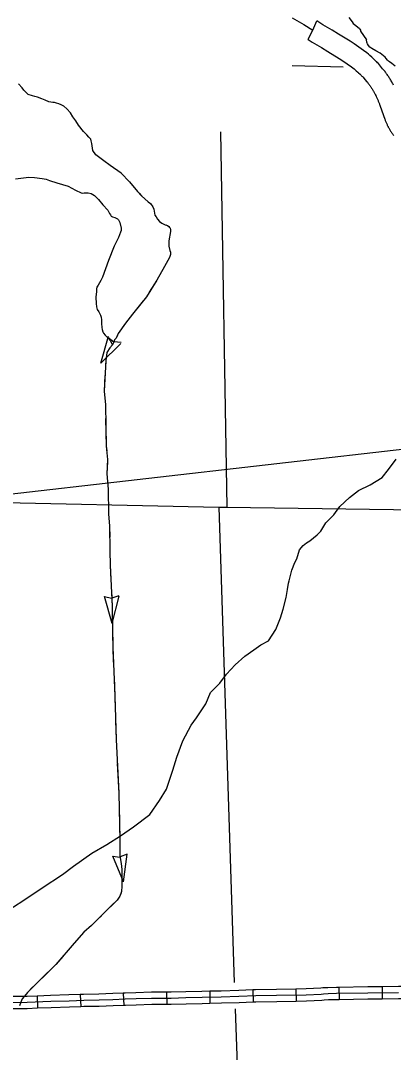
# Model space of a CAD drawing. Extents: x 1720274 to 1751788, y 372074 to 391887.
# Drawn here: x 1732205 to 1732926, y 376008 to 378002 of the extents above; entities that cross this region are included whole.
import ezdxf

# ---------------------------------------------------------------- set-up
doc = ezdxf.new("R2010")
doc.units = 0
for name, color, linetype in [('Level 10', 7, 'Continuous'), ('Level 32', 7, 'Continuous'), ('Level 35', 7, 'Continuous'), ('Level 4', 7, 'Continuous'), ('Level 43', 7, 'Continuous'), ('Level 5', 7, 'Continuous'), ('R_Draft', 7, 'Continuous')]:
    doc.layers.add(name, color=color, linetype=linetype)

msp = doc.modelspace()

# ---------------------------------------------------------------- linework, layer by layer
at = {"layer": 'Level 10'}
for points in [[(1732730.2, 378007.6), (1732752.4, 377994.5), (1732769.9, 377983.3)], [(1732920.7, 377887), (1732919.8, 377888.5), (1732918.9, 377890), (1732917.9, 377891.5), (1732916.9, 377893), (1732915.9, 377894.5), (1732914.9, 377896), (1732913.9, 377897.5), (1732912.9, 377898.9), (1732911.8, 377900.4), (1732910.8, 377901.8), (1732909.7, 377903.3), (1732908.6, 377904.7), (1732907.5, 377906.1), (1732906.3, 377907.5), (1732905.1, 377909), (1732900.9, 377914), (1732896.9, 377918.8), (1732895.1, 377920.6), (1732893.7, 377922), (1732892.6, 377923.1), (1732891.1, 377924.5), (1732889.7, 377925.9), (1732888.3, 377927.2), (1732885.6, 377929.7), (1732884.3, 377931), (1732880.6, 377934.3), (1732879.4, 377935.4), (1732878, 377936.8), (1732874.7, 377939.5), (1732868.2, 377944.5), (1732850, 377957), (1732842.1, 377962.1), (1732819.7, 377975.8), (1732807.5, 377983.5), (1732789.7, 377994), (1732778, 378001.5)], [(1732761, 377965.5), (1732769, 377960.3), (1732786.9, 377949.8), (1732798.9, 377942.2), (1732821.1, 377928.7), (1732828.1, 377924.2), (1732844.9, 377912.6), (1732850.1, 377908.5), (1732851.8, 377907.1), (1732852.6, 377906.3), (1732854.1, 377905.1), (1732857.4, 377902), (1732858.4, 377901.1), (1732861.4, 377898.2), (1732862.8, 377897), (1732863.8, 377896), (1732865.1, 377894.8), (1732866, 377893.9), (1732866.9, 377893), (1732867.2, 377892.6), (1732870.7, 377888.4), (1732874.8, 377883.7), (1732875.6, 377882.7), (1732876.5, 377881.6), (1732877.4, 377880.5), (1732878.2, 377879.4), (1732879.1, 377878.3), (1732879.9, 377877.1), (1732880.7, 377876), (1732881.5, 377874.8), (1732882.3, 377873.7), (1732883.1, 377872.5), (1732883.9, 377871.4), (1732884.6, 377870.2), (1732885.4, 377869), (1732886.1, 377867.8), (1732886.9, 377866.5)], [(1732926, 377877.5), (1732925.2, 377879.1), (1732924.3, 377880.7), (1732923.4, 377882.3), (1732922.6, 377883.8), (1732921.7, 377885.4), (1732920.7, 377887)], [(1732886.9, 377866.5), (1732887.6, 377865.4), (1732888.3, 377864.2), (1732889, 377863), (1732889.7, 377861.7), (1732890.3, 377860.5), (1732891, 377859.3), (1732891.6, 377858), (1732892.3, 377856.8), (1732892.9, 377855.5), (1732893.5, 377854.2), (1732894.1, 377853), (1732894.6, 377851.7), (1732895.2, 377850.4), (1732895.8, 377849.1), (1732896.3, 377847.8), (1732896.8, 377846.5), (1732897.4, 377845.2), (1732897.9, 377843.9), (1732898.3, 377842.6), (1732898.8, 377841.3), (1732899.3, 377839.9), (1732899.7, 377838.6), (1732900.3, 377836.9), (1732909.3, 377811.5), (1732909.7, 377810.3), (1732910.2, 377808.9), (1732910.7, 377807.6), (1732911.3, 377806.2), (1732911.8, 377804.9), (1732912.4, 377803.6), (1732913, 377802.3), (1732913.6, 377801), (1732914.2, 377799.7), (1732914.8, 377798.4), (1732915.5, 377797.1), (1732916.1, 377795.8), (1732916.8, 377794.5), (1732917.5, 377793.3), (1732918.3, 377792), (1732919, 377790.8), (1732919.7, 377789.6), (1732920.5, 377788.4), (1732921.3, 377787.2), (1732922.1, 377786), (1732922.9, 377784.8), (1732923.8, 377783.6), (1732924.6, 377782.4), (1732925.5, 377781.3), (1732926.4, 377780.2)]]:
    msp.add_lwpolyline(points, dxfattribs=at)
msp.add_arc((1732356.9, 378179.1), 457.1, 332.1395, 337.1337, dxfattribs=at)
at = {"layer": 'Level 32'}
for p, q in [((1732653.8, 376128.6), (1732654.6, 376104.9)), ((1732737.4, 376130.1), (1732737.8, 376106.5)), ((1732820.7, 376133.3), (1732821.2, 376109.6)), ((1732904.2, 376134.7), (1732904.4, 376111)), ((1732236.8, 376116.8), (1732237.7, 376093.1)), ((1732320.1, 376119.8), (1732321.1, 376096.1)), ((1732403.5, 376122.3), (1732404.5, 376098.6)), ((1732487.3, 376124.1), (1732487.5, 376100.4)), ((1732570.6, 376126), (1732571, 376102.3))]:
    msp.add_line(p, q, dxfattribs=at)
for points in [[(1732653.8, 376128.6), (1732626.8, 376127.6), (1732592.5, 376126.4), (1732570.6, 376126)], [(1732737.4, 376130.1), (1732699.9, 376129.5), (1732659.4, 376128.8), (1732653.8, 376128.6)], [(1732820.7, 376133.3), (1732816, 376133.2), (1732799.4, 376132.9), (1732789.6, 376132.5), (1732785.3, 376131.8), (1732757.1, 376130.5), (1732737.4, 376130.1)], [(1732904.2, 376134.7), (1732876.4, 376134.5), (1732820.7, 376133.3)], [(1732987.7, 376135.1), (1732935.6, 376135), (1732904.2, 376134.7)], [(1732236.8, 376116.8), (1732217.3, 376116), (1732181.3, 376115.6), (1732170.5, 376114.9), (1732163.4, 376114), (1732156.1, 376112.6), (1732151.2, 376111.2), (1732150, 376110.7)], [(1732935.6, 376123.2), (1732876.5, 376122.6), (1732816.2, 376121.4), (1732799.8, 376121.1), (1732790.8, 376120.7), (1732786.5, 376120), (1732757.5, 376118.7), (1732700.1, 376117.6), (1732659.7, 376116.9), (1732627.2, 376115.8), (1732592.9, 376114.5), (1732555.8, 376113.9), (1732524.6, 376113.1), (1732496.2, 376112.3), (1732458.2, 376112.1), (1732428.2, 376111.1), (1732407.3, 376110.6), (1732383.6, 376109.5), (1732356.6, 376108.7), (1732327, 376108.2), (1732298.8, 376107), (1732263.3, 376105.9), (1732217.6, 376104.2), (1732181.7, 376103.8)], [(1732320.1, 376119.8), (1732298.3, 376118.9), (1732262.8, 376117.7), (1732236.8, 376116.8)], [(1732403.5, 376122.3), (1732383.2, 376121.4), (1732356.3, 376120.5), (1732326.7, 376120), (1732320.1, 376119.8)], [(1732487.3, 376124.1), (1732457.9, 376124), (1732427.8, 376122.9), (1732406.9, 376122.4), (1732403.5, 376122.3)], [(1732570.6, 376126), (1732555.6, 376125.7), (1732524.3, 376124.9), (1732496, 376124.2), (1732487.3, 376124.1)], [(1732821.2, 376109.6), (1732816.4, 376109.5), (1732800.1, 376109.2), (1732791.9, 376108.9), (1732787.6, 376108.2), (1732757.9, 376106.8), (1732737.8, 376106.5)], [(1732904.4, 376111), (1732876.7, 376110.8), (1732821.2, 376109.6)], [(1732987.8, 376111.4), (1732935.7, 376111.3), (1732904.4, 376111)], [(1732237.7, 376093.1), (1732217.9, 376092.3), (1732182.2, 376091.9), (1732172.7, 376091.3), (1732167.1, 376090.6), (1732161.6, 376089.5), (1732158.8, 376088.7), (1732158.5, 376088.6)], [(1732321.1, 376096.1), (1732299.2, 376095.2), (1732263.7, 376094.1), (1732237.7, 376093.1)], [(1732404.5, 376098.6), (1732384.1, 376097.7), (1732356.9, 376096.8), (1732327.4, 376096.4), (1732321.1, 376096.1)], [(1732487.5, 376100.4), (1732458.4, 376100.3), (1732428.5, 376099.2), (1732407.7, 376098.8), (1732404.5, 376098.6)], [(1732571, 376102.3), (1732556.1, 376102), (1732524.9, 376101.3), (1732496.4, 376100.5), (1732487.5, 376100.4)], [(1732654.6, 376104.9), (1732627.6, 376103.9), (1732593.2, 376102.7), (1732571, 376102.3)], [(1732737.8, 376106.5), (1732700.3, 376105.8), (1732660, 376105.1), (1732654.6, 376104.9)]]:
    msp.add_lwpolyline(points, dxfattribs=at)
at = {"layer": 'Level 35'}
for points in [[(1732839.5, 378007.9), (1732846, 377999.6), (1732848.4, 377996.2)], [(1732848.4, 377996.2), (1732850.6, 377994.2), (1732856.3, 377990.1), (1732860.2, 377986.9)], [(1732860.2, 377986.9), (1732861.3, 377985.2), (1732862, 377983.7), (1732862.5, 377981.7), (1732873.8, 377964.8)], [(1732929.3, 377913.6), (1732922.8, 377919.3), (1732918.2, 377922.1), (1732916.3, 377923.7), (1732914.3, 377925.7), (1732911.8, 377928.7), (1732909.7, 377931.3), (1732906.7, 377933.7), (1732900.4, 377938.9), (1732891.9, 377943.5), (1732884.2, 377947.9), (1732880.5, 377950.7), (1732877.9, 377953.9), (1732875.9, 377957.2), (1732875.2, 377958.6), (1732874.7, 377960.5), (1732873.8, 377964.8)], [(1732365.6, 377730.7), (1732350.4, 377742.6), (1732344.4, 377750.7), (1732342.6, 377764.5), (1732341.4, 377769.8), (1732340.5, 377773.1), (1732337, 377776.7), (1732332.8, 377781.2), (1732326.8, 377787.5), (1732316.7, 377800), (1732311.9, 377808.1), (1732306.2, 377816.2), (1732301.7, 377824), (1732294.6, 377831.7), (1732288.6, 377836.8), (1732283.2, 377839.2), (1732279.1, 377841.1), (1732274.6, 377842.7), (1732270.2, 377843.5), (1732267, 377843.7), (1732263.2, 377844.2), (1732259.6, 377845.2), (1732252.6, 377848.4), (1732246, 377850.6), (1732237.7, 377853.9), (1732232.7, 377855.2), (1732227.7, 377856.6), (1732219.6, 377859.4), (1732216.1, 377862.5), (1732211, 377867.7), (1732207.9, 377872), (1732200.6, 377880)], [(1732194.8, 377695.9), (1732221, 377699.1), (1732231.7, 377698.9), (1732246.3, 377696.8), (1732254.3, 377695.5), (1732260.6, 377693.2), (1732275.1, 377688.4), (1732296.7, 377681.9), (1732311.1, 377674.3), (1732322.2, 377669.1), (1732324.3, 377668.7), (1732327.9, 377669.1), (1732332.3, 377669.3), (1732335.4, 377669.3), (1732341.7, 377668), (1732348, 377663.8), (1732355.3, 377656.3), (1732364.2, 377645.8), (1732373.8, 377635.9), (1732376.9, 377629), (1732378.8, 377626.3), (1732380.3, 377624.2), (1732382.4, 377622.7), (1732387.2, 377621.4), (1732392, 377619.1), (1732394.3, 377617), (1732397.1, 377611.8), (1732399.6, 377600.7), (1732399.4, 377596.3), (1732398.1, 377592.9), (1732394.3, 377582.8), (1732386, 377566.3), (1732374.8, 377538.2), (1732363.5, 377505.8), (1732360.4, 377499.8), (1732355.1, 377490.9), (1732352.2, 377487), (1732351.6, 377483.6), (1732351.4, 377478.1), (1732350.3, 377467.7), (1732351.2, 377455.1), (1732351.8, 377448.7), (1732353, 377443.9), (1732356.2, 377439.3), (1732359.3, 377432.8), (1732361, 377428.6), (1732361.2, 377423.8), (1732361.2, 377416.5)], [(1732361.2, 377416.5), (1732362.3, 377409.1), (1732362.9, 377404.7), (1732364.2, 377400.5), (1732365, 377398.2), (1732368.3, 377393.8), (1732375.1, 377387.5), (1732378.3, 377383.4), (1732382.7, 377375.2)]]:
    msp.add_lwpolyline(points, dxfattribs=at)
at = {"layer": 'Level 4'}
msp.add_lwpolyline([(1732115, 377071.8), (1732588.6, 377061.7), (1732604, 377061.3), (1733432.2, 377050), (1733443.1, 377049.9), (1733453.7, 377049.8)], dxfattribs=at)
at = {"layer": 'Level 43'}
for p, q in [((1732359.8, 377340.1), (1732374.7, 377392.2)), ((1732373.7, 377390), (1732385.2, 377381.3)), ((1732359.8, 377340.1), (1732398.8, 377377.8)), ((1732399.7, 377379.6), (1732385.4, 377381.3)), ((1732366.9, 376888.7), (1732381, 376885.6)), ((1732382.3, 376837), (1732367.4, 376889.2)), ((1732394.9, 376890), (1732381.1, 376885.7)), ((1732382.3, 376837), (1732395.5, 376889.6)), ((1732382.9, 376387.2), (1732397.2, 376385.4)), ((1732403.8, 376337.2), (1732383, 376387.3)), ((1732410.7, 376391.1), (1732397.4, 376385.5)), ((1732403.8, 376337.2), (1732410.9, 376391))]:
    msp.add_line(p, q, dxfattribs=at)
for points in [[(1732399.4, 377707.4), (1732378.2, 377721.7), (1732365.6, 377730.7)], [(1732399.4, 377707.4), (1732415.8, 377690.3), (1732431, 377671.5), (1732438.5, 377663.1), (1732445.4, 377657.7), (1732451.9, 377651.8), (1732456.1, 377648.2), (1732460.6, 377642.2), (1732462.4, 377637.4), (1732464.8, 377625.8), (1732466.9, 377622.5), (1732469.9, 377618), (1732473.8, 377613.5), (1732478.2, 377610.5), (1732484.8, 377607.5), (1732489.3, 377605.7), (1732491.7, 377604.2), (1732492.9, 377602.4), (1732494.1, 377600.6), (1732494.7, 377598), (1732494.7, 377594.4), (1732491.4, 377576.1), (1732491.4, 377566.3), (1732493.5, 377557.9), (1732494.7, 377554.3), (1732494.7, 377549.8), (1732492.6, 377544.4), (1732483.3, 377526.5), (1732468.7, 377500.5), (1732448.1, 377468.2), (1732421.2, 377434.7), (1732408, 377417.4), (1732393.7, 377397.1), (1732389.5, 377388.4), (1732386.8, 377385.1), (1732385, 377380.6), (1732382.7, 377375.2), (1732377.3, 377369.3), (1732371.9, 377360.3), (1732369.5, 377344.4), (1732366.5, 377285.8), (1732368.9, 377259.5), (1732370.4, 377179.4), (1732373.1, 377154), (1732371.9, 377125.9), (1732374.3, 377096.3), (1732375.2, 377048.8), (1732377, 377024.6), (1732377.6, 376977), (1732378.2, 376949.8), (1732381.8, 376869.7), (1732383, 376791.1), (1732387.4, 376696.3), (1732389.5, 376612.6), (1732394.9, 376508.6), (1732397, 376417.1), (1732397, 376387.5), (1732399.1, 376372.9), (1732400.6, 376361.5), (1732400.9, 376350.7), (1732400.6, 376328.9), (1732400, 376318.7), (1732396.7, 376309.5), (1732391.9, 376302.3), (1732364.7, 376275.4), (1732342, 376253.3), (1732327.1, 376240.4), (1732308.3, 376218.9), (1732273, 376177.6), (1732218.1, 376123.8), (1732211.8, 376115.8), (1732208.2, 376111.6), (1732205.6, 376104.7), (1732202.9, 376098.1)], [(1732399.4, 377707.4), (1732415.8, 377690.3), (1732420.6, 377684.4)], [(1732433.9, 377668.3), (1732438.5, 377663.1), (1732445.4, 377657.7), (1732451.9, 377651.8), (1732456.1, 377648.2), (1732460.6, 377642.2), (1732462.4, 377637.4), (1732464.8, 377625.8), (1732466.9, 377622.5), (1732469.2, 377619)], [(1732485.8, 377607.1), (1732489.3, 377605.7), (1732491.7, 377604.2), (1732492.9, 377602.4), (1732494.1, 377600.6), (1732494.7, 377598), (1732494.7, 377594.4), (1732491.4, 377576.1), (1732491.4, 377566.3), (1732493.5, 377557.9), (1732494.7, 377554.3), (1732494.7, 377549.8), (1732494.7, 377549.8)], [(1732485.6, 377531), (1732483.3, 377526.5), (1732468.7, 377500.5), (1732453.8, 377477.2)], [(1732441.7, 377460.3), (1732421.2, 377434.7), (1732408, 377417.4), (1732403.4, 377410.8)], [(1732392, 377393.4), (1732389.5, 377388.4), (1732386.8, 377385.1), (1732385, 377380.6), (1732382.7, 377375.2), (1732377.3, 377369.3), (1732371.9, 377360.3), (1732369.5, 377344.4), (1732369.1, 377336.9)], [(1732368.1, 377316.1), (1732366.5, 377285.8), (1732366.6, 377284.9)], [(1732366.6, 377284.9), (1732368.9, 377259.5), (1732369, 377253.7)], [(1732369.4, 377232.8), (1732370.4, 377179.4), (1732371.4, 377170.3)], [(1732150.7, 376263.1), (1732211.1, 376301.8), (1732246.5, 376326.1), (1732285.7, 376351.4), (1732307.4, 376367.8), (1732342.8, 376392.9), (1732371.7, 376409.7), (1732397.9, 376426.2), (1732423.3, 376444.1), (1732455.1, 376467.6), (1732473.6, 376494.6), (1732486.9, 376516.7), (1732499.6, 376553.4), (1732507.3, 376578.5), (1732518.5, 376609.9), (1732534.8, 376640), (1732545.4, 376654.2), (1732562.9, 376681.5), (1732572.4, 376703.2), (1732590.4, 376721.4), (1732603, 376738.7), (1732619.6, 376757.1), (1732638.4, 376773.5), (1732656.3, 376785.7), (1732669.8, 376795.3), (1732684.6, 376803.5), (1732698.8, 376825.4), (1732707.4, 376847.9), (1732712.6, 376864.2), (1732718.3, 376887), (1732721.1, 376902.8), (1732723, 376914.4), (1732724.5, 376919.2), (1732729.6, 376939.6), (1732735.1, 376954.4), (1732739.3, 376962), (1732744.6, 376979.3), (1732751.5, 376987.4), (1732758, 376992.5), (1732764.6, 376996.5), (1732778.3, 377007.9), (1732785.4, 377015.5), (1732795.2, 377031.2), (1732810.5, 377046.8), (1732822.3, 377063.2), (1732841.2, 377080.4), (1732858.5, 377093.6), (1732881.1, 377104.7), (1732904.1, 377118.8), (1732916.4, 377134.1), (1732931.3, 377154.2)], [(1732372.9, 377149.6), (1732371.9, 377125.9), (1732374.3, 377096.3), (1732374.5, 377087.1)], [(1732374.9, 377066.3), (1732375.2, 377048.8), (1732377, 377024.6), (1732377.2, 377003.8)], [(1732377.5, 376982.9), (1732377.6, 376977), (1732378.2, 376949.8), (1732379.5, 376920.4)], [(1732380.4, 376899.6), (1732381.8, 376869.7), (1732382.3, 376837)], [(1732382.6, 376816.2), (1732383, 376791.1), (1732383.3, 376784.9)], [(1732383.3, 376784.9), (1732384.7, 376753.6)], [(1732385.7, 376732.8), (1732387.4, 376696.3), (1732388.1, 376670.3)], [(1732388.6, 376649.4), (1732389.5, 376612.6), (1732390.9, 376586.9)], [(1732391.9, 376566.1), (1732394.9, 376508.6), (1732395, 376503.6)], [(1732395.5, 376482.8), (1732396.9, 376420.2)], [(1732397, 376399.3), (1732397, 376387.5), (1732399.1, 376372.9), (1732400.6, 376361.5), (1732400.9, 376350.7), (1732400.7, 376337)], [(1732399.1, 376316.3), (1732396.7, 376309.5), (1732391.9, 376302.3), (1732381, 376291.5)], [(1732381, 376291.5), (1732364.7, 376275.4), (1732358.7, 376269.5)], [(1732343.8, 376255), (1732342, 376253.3), (1732327.1, 376240.4), (1732308.3, 376218.9), (1732300.6, 376209.9)], [(1732287, 376194), (1732273, 376177.6), (1732243.7, 376148.9)], [(1732228.8, 376134.3), (1732218.1, 376123.8), (1732212.4, 376116.5)]]:
    msp.add_lwpolyline(points, dxfattribs=at)
at = {"layer": 'Level 5'}
for points in [[(1732730, 377915.1), (1732829.1, 377912.9)], [(1732591.4, 377786.8), (1732604, 377061.3)], [(1732588.6, 377061.7), (1732618, 376142.7)], [(1732619.7, 376092.1), (1732648.3, 375294.9)]]:
    msp.add_lwpolyline(points, dxfattribs=at)
at = {"layer": 'R_Draft'}
msp.add_line((1737452.7, 377689.1), (1728670.7, 376684.2), dxfattribs=at)

doc.saveas('drawing.dxf')
